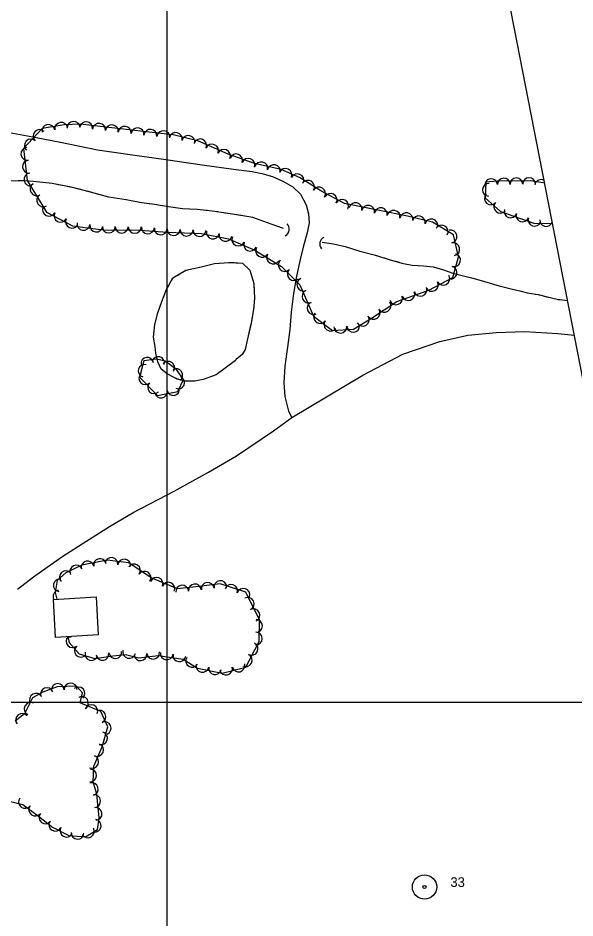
# Model space of a CAD drawing. Extents: x 353423 to 364002, y 127000 to 201942.
# Drawn here: x 362908 to 363252, y 143866 to 144423 of the extents above; entities that cross this region are included whole.
import ezdxf

# ---------------------------------------------------------------- set-up
doc = ezdxf.new("R2010")
doc.units = 0
for name, color, linetype in [('E_DTM_SlopeBottom', 7, 'Continuous'), ('E_FEN_Generic', 7, 'Continuous'), ('E_LAND_TreeLine', 7, 'Continuous'), ('E_MISCPROP', 7, 'Continuous'), ('E_RDWY_AsphConc', 7, 'Continuous'), ('E_RDWY_Gravel', 7, 'Continuous'), ('E_STRUCT_WingWall', 7, 'Continuous'), ('E_WTR_FlowLine', 7, 'Continuous')]:
    doc.layers.add(name, color=color, linetype=linetype)

msp = doc.modelspace()

# ---------------------------------------------------------------- linework, layer by layer
at = {"layer": 'E_DTM_SlopeBottom'}
for centre, radius, start, end in [((363070.86, 144292.73), 4.7, 298.1217, 44.3612), ((363098.88, 144283.54), 4.47, 115.9642, 222.2038)]:
    msp.add_arc(centre, radius, start, end, dxfattribs=at)
at = {"layer": 'E_FEN_Generic'}
for points in [[(362946.16, 144357.56), (362936.42, 144357.08), (362922.68, 144354.81), (362911.14, 144342.47), (362913.5, 144322.77), (362925.45, 144303.04), (362941.43, 144294.69), (362960.56, 144292.22), (362983.17, 144291.95), (363000.33, 144290.72), (363021.29, 144289.88), (363038.02, 144286.57), (363054.18, 144279.59), (363070.84, 144269.53), (363082.09, 144258.08), (363090.56, 144238.73), (363102.39, 144229.98), (363115.36, 144230.77), (363126.39, 144237.47), (363142.15, 144247.88), (363161.98, 144254.84), (363176.65, 144262.76), (363180.2, 144275.48), (363177.24, 144289.09), (363164.21, 144296.87), (363148.77, 144300.69), (363130.32, 144304.31), (363109.68, 144308.5), (363095.14, 144316.33), (363082.4, 144324.31), (363070.66, 144329.6), (363054.05, 144333.3), (363037.82, 144339.11), (363018.96, 144347.32), (363003.84, 144350.89), (362990.82, 144352.34), (362946.16, 144357.56)], [(363204.25, 144322.25), (363197.18, 144321.73), (363196.75, 144312.07), (363206.31, 144303.53), (363226.92, 144296.38), (363238.48, 144296.04)], [(363233.6, 144321.01), (363224.99, 144322.54), (363204.25, 144322.25)], [(362998.79, 144210.88), (362993.36, 144212.27), (362985.63, 144211.2), (362982.85, 144201.1), (362994.11, 144189.65), (363006.65, 144192.09), (363010.09, 144199.58), (363005.87, 144205.87), (362998.79, 144210.88)], [(362938.63, 144040.47), (362939.48, 144036.89), (362945.6, 144029.85), (362955.31, 144026.98), (362966.48, 144028.71), (362974.28, 144029.52), (362982.56, 144027.42), (362994.53, 144028.86), (363009.97, 144026.54), (363018.79, 144020.98), (363033.98, 144017.98), (363048.8, 144021.71), (363056.94, 144037.43), (363057.13, 144051.01), (363048.68, 144068.08), (363032.93, 144073.21), (363019.68, 144071.45), (363006.4, 144070.13), (362990.09, 144076.83), (362976.27, 144086.22), (362962.96, 144087.9), (362947.29, 144084.67), (362937.43, 144079.95), (362932.01, 144075.18), (362930.79, 144067.75), (362931.72, 144063.68)], [(362898.14, 143939.69), (362910.81, 143936.66), (362920.41, 143929.49), (362929.18, 143922.74), (362939.23, 143917.42), (362949.54, 143916.75), (362957.03, 143921.12), (362958.1, 143928.48), (362956.47, 143943.14), (362954.23, 143950.73), (362954.76, 143960.4), (362959.8, 143972.36), (362963.29, 143984.73), (362959.01, 143994.2), (362951.51, 143997.4), (362946.34, 143999.64), (362947.64, 144005.81), (362944.01, 144009.92), (362931.92, 144009.55), (362923.18, 144006.25), (362916.8, 144002.71), (362911.74, 143992.75), (362905.96, 143988.15)]]:
    msp.add_lwpolyline(points, dxfattribs=at)
for centre, radius, start, end in [((362934.52, 144354.64), 4.01, 9.4145, 189.3992), ((362942.26, 144355.27), 4.01, 2.8354, 182.8201), ((362949.89, 144355.02), 4.01, 353.3406, 173.3252), ((362957.85, 144354.08), 4.01, 353.3406, 173.3252), ((362921.23, 144350.18), 4.01, 46.9091, 226.8937), ((362926.62, 144353.33), 4.01, 9.4145, 189.3992), ((362965.81, 144353.15), 4.01, 353.3406, 173.3252), ((362973.77, 144352.22), 4.01, 353.3406, 173.3252), ((362981.73, 144351.29), 4.01, 353.3406, 173.3252), ((362989.69, 144350.36), 4.01, 353.3406, 173.3252), ((362997.66, 144349.47), 4.01, 353.6467, 173.6314), ((363005.33, 144348.38), 4.01, 346.7103, 166.695), ((362915.75, 144344.33), 4.01, 46.9091, 226.8937), ((363013.13, 144346.54), 4.01, 346.7103, 166.695), ((363020.43, 144344.39), 4.01, 336.484, 156.4687), ((362913.63, 144339.25), 4.01, 96.853, 276.8376), ((363027.78, 144341.19), 4.01, 336.484, 156.4687), ((363035.12, 144337.99), 4.01, 336.484, 156.4687), ((362914.59, 144331.29), 4.01, 96.853, 276.8376), ((363042.75, 144335.12), 4.01, 340.3037, 160.2884), ((363050.29, 144332.41), 4.01, 340.3037, 160.2884), ((363058.25, 144330.21), 4.01, 347.4569, 167.4416), ((363066.07, 144328.47), 4.01, 347.4569, 167.4416), ((363073.24, 144326.14), 4.01, 335.7836, 155.7682), ((362915.54, 144323.34), 4.01, 96.853, 276.8376), ((363080.55, 144322.85), 4.01, 335.7836, 155.7682), ((363208.21, 144320.25), 3.93, 0.8196, 180.8043), ((363216.06, 144320.36), 3.93, 0.8196, 180.8043), ((363223.91, 144320.47), 3.93, 0.8196, 180.8043), ((362919.28, 144317.28), 4.01, 121.2258, 301.2105), ((363087.16, 144318.86), 4.01, 327.9288, 147.9134), ((363093.95, 144314.6), 4.01, 327.9288, 147.9134), ((363199.02, 144316.95), 3.93, 87.4242, 267.4089), ((363200.48, 144319.91), 3.93, 4.1993, 184.1839), ((363231.27, 144319.34), 3.93, 59.3572, 169.8831), ((362923.43, 144310.42), 4.01, 121.2258, 301.2105), ((363101.12, 144310.73), 4.01, 331.7093, 151.6939), ((363200.26, 144311.69), 3.93, 138.2234, 318.2081), ((363108.17, 144306.93), 4.01, 331.7093, 151.6939), ((363116.54, 144304.97), 4.01, 348.5318, 168.5164), ((363206.12, 144306.45), 3.93, 138.2234, 318.2081), ((362927, 144304.6), 4.01, 152.3922, 332.3769), ((362934.1, 144300.89), 4.01, 152.3922, 332.3769), ((363124.4, 144303.37), 4.01, 348.5318, 168.5164), ((363132.27, 144301.79), 4.01, 348.9164, 168.9011), ((363140.13, 144300.25), 4.01, 348.9164, 168.9011), ((363147.99, 144298.71), 4.01, 348.9164, 168.9011), ((363212.42, 144303.58), 3.93, 160.8883, 340.873), ((363219.84, 144301.01), 3.93, 160.8883, 340.873), ((362941.2, 144297.17), 4.01, 152.3922, 332.3769), ((362948.3, 144295.92), 4.01, 172.6682, 352.6529), ((363155.67, 144296.82), 4.01, 346.0885, 166.0732), ((363163.45, 144294.9), 4.01, 346.0885, 166.0732), ((363227.26, 144298.44), 3.93, 160.8883, 340.873), ((363234.48, 144298.21), 3.93, 178.3202, 344.4548), ((362956.25, 144294.89), 4.01, 172.6682, 352.6529), ((362963.98, 144294.28), 4.01, 179.3186, 359.3033), ((362971.99, 144294.18), 4.01, 179.3186, 359.3033), ((362980.01, 144294.09), 4.01, 179.3186, 359.3033), ((362988.13, 144293.7), 4.01, 175.889, 355.8737), ((362996.12, 144293.12), 4.01, 175.889, 355.8737), ((363004.05, 144292.67), 4.01, 177.716, 357.7006), ((363012.06, 144292.35), 4.01, 177.716, 357.7006), ((363020.07, 144292.02), 4.01, 177.716, 357.7006), ((363028.27, 144290.63), 4.01, 168.8078, 348.7925), ((363169.79, 144291.09), 4.01, 329.1695, 149.1542), ((363175.31, 144288.07), 4.01, 282.263, 102.2477), ((363036.13, 144289.08), 4.01, 168.8078, 348.7925), ((363044.06, 144286.24), 4.01, 156.6582, 336.6429), ((363051.42, 144283.07), 4.01, 156.6582, 336.6429), ((363058.77, 144279.26), 4.01, 148.8758, 328.8605), ((363177.01, 144280.24), 4.01, 282.263, 102.2477), ((363065.63, 144275.12), 4.01, 148.8758, 328.8605), ((363177.46, 144273.46), 4.01, 254.4385, 74.4232), ((363072.8, 144270.53), 4.01, 134.5228, 314.5075), ((363175.31, 144265.74), 4.01, 254.4385, 74.4232), ((363078.41, 144264.81), 4.01, 134.5228, 314.5075), ((363170.81, 144261.99), 4.01, 208.3631, 28.3478), ((363084.27, 144258.34), 4.01, 113.6332, 293.6178), ((363163.76, 144258.19), 4.01, 208.3631, 28.3478), ((363087.48, 144251), 4.01, 113.6332, 293.6178), ((363149.14, 144252.55), 4.01, 199.3636, 19.3483), ((363156.7, 144255.21), 4.01, 199.3636, 19.3483), ((363090.69, 144243.66), 4.01, 113.6332, 293.6178), ((363134.42, 144245.28), 4.01, 213.437, 33.4217), ((363141.59, 144249.9), 4.01, 199.3636, 19.3483), ((363094.66, 144238.3), 4.01, 143.545, 323.5296), ((363127.74, 144240.87), 4.01, 213.437, 33.4217), ((363101.1, 144233.54), 4.01, 143.545, 323.5296), ((363121.02, 144236.66), 4.01, 211.2608, 31.2455), ((363107.11, 144232.37), 4.01, 183.5125, 3.4971), ((363115.11, 144232.86), 4.01, 183.5125, 3.4971), ((362987.71, 144209.45), 3.86, 7.8231, 187.8078), ((362994.55, 144209.88), 3.86, 345.7311, 165.7157), ((362986.01, 144204.99), 3.86, 74.626, 254.6107), ((363000.78, 144207), 3.86, 324.7288, 144.7135), ((362986.48, 144200.28), 3.86, 134.5712, 314.5559), ((363005.81, 144202.33), 3.86, 303.8361, 123.8208), ((362991.9, 144194.78), 3.86, 134.5712, 314.5559), ((363006.98, 144197.65), 3.86, 245.2922, 65.2769), ((362996.2, 144192.12), 3.86, 190.9954, 10.9801), ((363003.78, 144193.59), 3.86, 190.9954, 10.9801), ((362950.73, 144083.26), 3.96, 11.6727, 191.6574), ((362958.49, 144084.86), 3.96, 11.6727, 191.6574), ((362965.61, 144085.48), 3.96, 352.7756, 172.7603), ((362973.48, 144084.48), 3.96, 352.7756, 172.7603), ((362979.55, 144081.48), 3.96, 325.8412, 145.8259), ((362937.42, 144077.18), 3.96, 41.4019, 221.3866), ((362943.82, 144080.71), 3.96, 25.5833, 205.5679), ((362986.11, 144077.03), 3.96, 325.8412, 145.8259), ((362933.65, 144072.33), 3.96, 80.6817, 260.6664), ((362993.48, 144073.19), 3.96, 337.6546, 157.6393), ((363000.82, 144070.18), 3.96, 337.6546, 157.6393), ((363025.16, 144070.09), 3.96, 7.5714, 187.5561), ((363033.02, 144071.13), 3.96, 7.5714, 187.5561), ((362933.47, 144065.34), 3.96, 102.8552, 206.3865), ((363009.34, 144068.34), 3.96, 5.6948, 185.6794), ((363017.22, 144069.12), 3.96, 5.6948, 185.6794), ((363039.65, 144068.84), 3.96, 341.9839, 161.9685), ((363047.19, 144066.39), 3.96, 341.9839, 161.9685), ((363049.94, 144060.87), 3.96, 296.3279, 116.3125), ((363053.45, 144053.76), 3.96, 296.3279, 116.3125), ((363055, 144047.21), 3.96, 269.206, 89.1907), ((362941.54, 144037.67), 3.96, 135.0066, 311.0216), ((362939.85, 144044.33), 3.96, 256.2021, 283.2417), ((363054.89, 144039.28), 3.96, 269.206, 89.1907), ((362946.75, 144031.69), 3.96, 131.0369, 311.0216), ((363052.29, 144032.96), 3.96, 242.629, 62.6137), ((362953.18, 144029.77), 3.96, 163.523, 343.5077), ((362960.03, 144029.81), 3.96, 188.7908, 8.7755), ((362967.97, 144030.95), 3.96, 185.9815, 5.9662), ((362976.54, 144031.09), 3.96, 165.8007, 345.7854), ((362983.49, 144029.62), 3.96, 186.8561, 6.8408), ((362991.36, 144030.57), 3.96, 186.8561, 6.8408), ((362999.77, 144030.17), 3.96, 171.4687, 351.4534), ((363007.61, 144028.99), 3.96, 171.4687, 351.4534), ((363048.64, 144025.92), 3.96, 242.629, 62.6137), ((363015.5, 144025.51), 3.96, 147.764, 327.7487), ((363044.16, 144022.69), 3.96, 194.1476, 14.1323), ((363021.87, 144022.49), 3.96, 168.8458, 348.8305), ((363029.64, 144020.95), 3.96, 168.8458, 348.8305), ((363036.48, 144020.75), 3.96, 194.1476, 14.1323), ((362925.65, 144004.96), 3.97, 20.6779, 200.6625), ((362932.43, 144007.49), 3.97, 1.7847, 181.7694), ((362940.36, 144007.73), 3.97, 1.7847, 181.7694), ((362945.24, 144005.38), 3.97, 311.4373, 131.422), ((362918.87, 144001.49), 3.97, 29.0066, 208.9913), ((362947.35, 143999.55), 3.97, 300.5835, 120.5682), ((362915.61, 143995.79), 3.97, 63.0985, 243.0832), ((362953.15, 143994.45), 3.97, 336.8931, 156.8777), ((362910.31, 143988.96), 3.97, 38.4858, 218.4705), ((362958.12, 143991.11), 3.97, 294.3299, 114.3145), ((362961.39, 143983.89), 3.97, 294.3299, 114.3145), ((362959.14, 143977.67), 3.97, 254.2821, 74.2668), ((362956.73, 143970.4), 3.97, 247.1423, 67.127), ((362953.64, 143963.09), 3.97, 247.1423, 67.127), ((362952.36, 143954.63), 3.97, 266.858, 86.8427), ((362953.41, 143946.17), 3.97, 286.4418, 106.4265), ((362912.09, 143938.3), 3.97, 143.2459, 323.2306), ((362954.86, 143938.78), 3.97, 276.3513, 96.336), ((362918.44, 143933.55), 3.97, 143.2459, 323.2306), ((362955.74, 143930.89), 3.97, 276.3513, 96.336), ((362924.79, 143928.74), 3.97, 142.4586, 322.4433), ((362930.86, 143924.21), 3.97, 152.1172, 332.1019), ((362955.28, 143923.56), 3.97, 261.7426, 81.7273), ((362937.87, 143920.49), 3.97, 152.1172, 332.1019), ((362944.65, 143919.15), 3.97, 176.2593, 356.244), ((362951, 143920), 3.97, 210.2484, 30.2331)]:
    msp.add_arc(centre, radius, start, end, dxfattribs=at)
at = {"layer": 'E_LAND_TreeLine'}
for p, q in [((363000, 143500), (363000, 146000)), ((359000, 144000), (363500, 144000)), ((359500, 144000), (364000, 144000)), ((363000, 141500), (363000, 144000))]:
    msp.add_line(p, q, dxfattribs=at)
at = {"layer": 'E_MISCPROP'}
for points in [[(362895.3, 144353.71), (362913.66, 144350.28), (362934.18, 144346.35), (362957.04, 144341.76), (362981.58, 144338.14), (363000.68, 144335.52), (363021.61, 144332.36), (363041, 144329.75), (363052.61, 144328.22), (363058.65, 144327.15), (363065.29, 144325.23), (363071.92, 144322.2), (363077.78, 144318.8), (363082.44, 144314.37), (363085.97, 144307.62), (363087.4, 144302), (363087.92, 144296.63), (363086.73, 144290.25), (363084.28, 144282.25), (363082.37, 144273.94), (363080.1, 144263.45), (363078.22, 144252.71), (363076.85, 144241.35), (363075.86, 144230.48), (363074.49, 144219.52), (363072.9, 144207.84), (363072.32, 144197.54), (363072.81, 144188.99), (363075.14, 144180.11), (363077.14, 144176.14)], [(362907.54, 144069.94), (362917.37, 144077.46), (362925.78, 144083.56), (362935.47, 144090.21), (362949.71, 144099.37), (362964.4, 144108.76), (362979.48, 144117.52), (363004.3, 144130.52), (363025.59, 144142.21), (363042.99, 144152.46), (363065.84, 144167.79), (363077.14, 144176.14), (363121.02, 144202.3), (363145.85, 144215.21), (363168.75, 144223.15), (363186.08, 144226.98), (363203.56, 144228.75), (363221.3, 144229.29), (363241.61, 144228.12), (363251.95, 144227.12)]]:
    msp.add_lwpolyline(points, dxfattribs=at)
at = {"layer": 'E_RDWY_AsphConc'}
for radius in [7.5, 7.5, 0.96, 0.96]:
    msp.add_circle((363159.25, 143885.65), radius, dxfattribs=at)
at = {"layer": 'E_RDWY_Gravel'}
msp.add_lwpolyline([(363311, 143924.99), (362964.83, 145696.34)], dxfattribs=at)
at = {"layer": 'E_STRUCT_WingWall'}
for points in [[(363072.08, 144293.1), (363064.44, 144295.67), (363052.99, 144299.8), (363040.51, 144301.88), (363027.97, 144303.8), (363018.54, 144304.78), (363009.55, 144305.11), (363000.88, 144306.46), (362992.3, 144307.83), (362984.12, 144308.86), (362974.75, 144310.85), (362964.04, 144312.37), (362952.68, 144315.55), (362940.73, 144318.61), (362928.95, 144320.86), (362917.36, 144322.15), (362911.74, 144322.48), (362907.95, 144322.54), (362897.9, 144322.07)], [(362933.96, 144319.91), (362928.95, 144320.86), (362917.36, 144322.15), (362911.74, 144322.48), (362907.95, 144322.54), (362902.89, 144322.3)], [(362940.31, 144318.69), (362938.2, 144319.1)], [(362946.58, 144317.11), (362944.5, 144317.65)], [(362952.85, 144315.51), (362952.68, 144315.55), (362950.76, 144316.05)], [(362987.63, 144308.42), (362984.12, 144308.86), (362974.75, 144310.85), (362964.04, 144312.37), (362957, 144314.34)], [(363018.63, 144304.77), (363018.54, 144304.78), (363009.55, 144305.11), (363000.88, 144306.46), (362992.3, 144307.83), (362987.63, 144308.42)], [(363025.06, 144304.1), (363022.92, 144304.32)], [(363031.47, 144303.26), (363029.34, 144303.59)], [(363037.86, 144302.29), (363035.73, 144302.61)], [(363072.08, 144293.1), (363064.44, 144295.67), (363052.99, 144299.8), (363042.12, 144301.61)], [(363095.96, 144284.5), (363102.89, 144283.64), (363110.08, 144281.99), (363119.21, 144278.92), (363128.12, 144276.83), (363129.77, 144276.3)], [(363095.96, 144284.5), (363102.89, 144283.64), (363110.08, 144281.99), (363119.21, 144278.92), (363128.12, 144276.83), (363137.36, 144273.89), (363145.12, 144271.68), (363151.58, 144270.38), (363158.54, 144269.86), (363164.57, 144269.4), (363170.99, 144267.55), (363176.75, 144265.36), (363183.34, 144263.76), (363189.96, 144262.16), (363196.24, 144260.28), (363205.38, 144257.55), (363212.75, 144255.74), (363218.15, 144254.45), (363224.02, 144253.08), (363229.63, 144252.11), (363235.06, 144250.76), (363241.32, 144249.24), (363247.8, 144248.39)], [(363134.36, 144274.85), (363136.65, 144274.12)], [(362992.33, 144233.64), (362994.38, 144240.84), (362996.72, 144247.88), (362999.69, 144255.39), (363003.65, 144262.5), (363011.55, 144267.23), (363021.14, 144269.25), (363029.3, 144271.34), (363038.23, 144272.05), (363046.67, 144271.64), (363051.25, 144267.26), (363053.58, 144258.9), (363054.07, 144249.77), (363053.51, 144242.83), (363051.93, 144234.53), (363049.73, 144224.73), (363048.24, 144218.26), (363046.38, 144215.09), (363042.79, 144211.96), (363042.04, 144211.26)], [(363016.28, 144268.22), (363021.14, 144269.25), (363029.3, 144271.34), (363038.23, 144272.05), (363041.56, 144271.89)], [(363041.56, 144271.89), (363046.67, 144271.64), (363051.25, 144267.26), (363053.58, 144258.9), (363053.88, 144253.36)], [(363141.27, 144272.77), (363143.59, 144272.11)], [(363148.28, 144271.04), (363150.64, 144270.57)], [(363155.42, 144270.09), (363158.54, 144269.86), (363164.57, 144269.4), (363170.99, 144267.55), (363176.75, 144265.36), (363183.34, 144263.76), (363189.27, 144262.33)], [(363006.58, 144264.25), (363008.1, 144265.16)], [(363011.14, 144266.98), (363011.55, 144267.23), (363012.82, 144267.49)], [(362992.33, 144233.64), (362994.38, 144240.84), (362996.72, 144247.88), (362999.69, 144255.39), (363001.01, 144257.75)], [(363002.73, 144260.84), (363003.59, 144262.39)], [(363189.27, 144262.33), (363189.96, 144262.16), (363196.24, 144260.28), (363205.38, 144257.55), (363212.75, 144255.74), (363218.15, 144254.45), (363222.98, 144253.32)], [(363227.71, 144252.44), (363229.63, 144252.11), (363230.08, 144252)], [(363054.07, 144249.83), (363054.07, 144249.77), (363053.93, 144248.06)], [(363234.75, 144250.84), (363235.06, 144250.76), (363237.09, 144250.27)], [(363241.78, 144249.18), (363244.16, 144248.87)], [(363053.65, 144244.53), (363053.51, 144242.83), (363053.5, 144242.77)], [(363052.84, 144239.29), (363052.51, 144237.55)], [(363042.24, 144211.45), (363030.32, 144202.59), (363022.41, 144199.58), (363017.2, 144198.67), (363011.11, 144198.63), (363006.32, 144199.91), (362999.99, 144203.16), (362996.26, 144206.08), (362994.36, 144210.61), (362993.05, 144215.91), (362992.73, 144219.99), (362991.6, 144225.87), (362992.33, 144233.64)], [(362996.75, 144205.69), (362996.26, 144206.08), (362994.36, 144210.61), (362993.05, 144215.91), (362992.73, 144219.99), (362991.6, 144225.87), (362992.33, 144233.64)], [(363051.83, 144234.07), (363049.73, 144224.73), (363048.24, 144218.26), (363046.38, 144215.09), (363042.79, 144211.96), (363042.04, 144211.26)], [(363042.24, 144211.45), (363030.32, 144202.59), (363022.41, 144199.58), (363017.2, 144198.67), (363016.87, 144198.66)], [(363001.66, 144202.3), (362999.99, 144203.16), (362999.89, 144203.23)], [(363007.04, 144199.72), (363006.32, 144199.91), (363005.21, 144200.48)], [(363012.88, 144198.64), (363011.11, 144198.63), (363010.89, 144198.69)]]:
    msp.add_lwpolyline(points, dxfattribs=at)
at = {"layer": 'E_WTR_FlowLine'}
msp.add_lwpolyline([(362931.03, 144040.02), (362929.66, 144063.56), (362956.05, 144065.1), (362957.41, 144041.56)], close=True, dxfattribs=at)

# ---------------------------------------------------------------- texts
at = {"layer": 'E_RDWY_AsphConc'}
msp.add_text('33', height=6, dxfattribs=at).set_placement((363175.25, 143885.65))
msp.add_text('33', height=6, dxfattribs=at).set_placement((363175.25, 143885.65))

doc.saveas('drawing.dxf')
